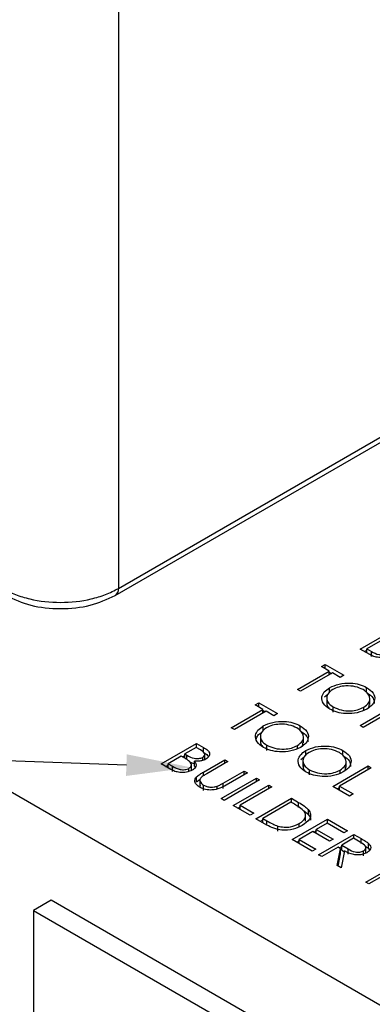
# Model space of a CAD drawing. Header units: inches. Extents: x 220 to 877, y 4 to 174.
# Tile 446 of 656: x 483.074 to 483.92, y 149.27 to 151.631. Entities that reach past the tile are written whole.
import ezdxf

# ---------------------------------------------------------------- set-up
doc = ezdxf.new("R2010")
doc.units = ezdxf.units.IN
doc.header["$LTSCALE"] = 0.5
doc.header["$MEASUREMENT"] = 0
for name, color, linetype in [('DSS-M-S', 53, 'Continuous'), ('SID-M-S', 105, 'Continuous'), ('SVD-M-S', 8, 'Continuous')]:
    doc.layers.add(name, color=color, linetype=linetype)

msp = doc.modelspace()

# ---------------------------------------------------------------- linework, layer by layer
at = {"layer": 'DSS-M-S', "linetype": 'Continuous', "lineweight": 25}
for p, q in [((470.42173, 157.0716), (494.1098, 143.39676)), ((483.89092, 150.12201), (483.97577, 150.171)), ((483.93878, 150.14085), (483.90723, 150.12264)), ((483.91386, 150.10877), (483.89092, 150.12201)), ((483.90152, 150.11589), (483.90723, 150.11919)), ((483.90723, 150.12264), (483.91808, 150.11638)), ((483.90723, 150.11259), (483.90723, 150.12264)), ((483.91808, 150.10413), (483.91808, 150.11638)), ((483.74052, 150.02514), (483.81667, 150.06911)), ((483.79818, 150.07978), (483.80688, 150.08481)), ((483.81667, 150.06911), (483.79818, 150.07978)), ((483.80688, 150.08481), (483.85148, 150.05906)), ((483.80688, 150.07476), (483.80688, 150.08481)), ((483.81667, 150.06031), (483.81667, 150.06911)), ((483.82428, 150.06471), (483.74813, 150.02075)), ((483.81667, 150.06691), (483.82238, 150.06361)), ((483.84278, 150.05403), (483.82428, 150.06471)), ((483.85148, 150.05906), (483.84278, 150.05403)), ((483.74813, 150.02075), (483.74052, 150.02514)), ((483.81738, 150.01708), (483.81738, 150.02932)), ((483.90642, 150.01761), (483.90642, 150.02985)), ((483.80567, 150.00761), (483.81297, 150.01351)), ((483.81055, 150.00643), (483.81055, 149.99112)), ((483.91408, 149.98885), (483.91408, 150.00416)), ((483.58142, 149.9333), (483.65757, 149.97726)), ((483.63908, 149.98794), (483.64778, 149.99296)), ((483.65757, 149.97726), (483.63908, 149.98794)), ((483.64778, 149.99296), (483.69238, 149.96721)), ((483.64778, 149.98291), (483.64778, 149.99296)), ((483.65757, 149.96847), (483.65757, 149.97726)), ((483.65757, 149.97506), (483.66328, 149.97176)), ((483.82629, 149.97092), (483.82629, 149.98317)), ((483.89064, 149.93848), (483.96679, 149.98244)), ((483.97441, 149.97804), (483.89826, 149.93408)), ((483.8994, 149.97521), (483.8994, 149.98247)), ((483.91156, 149.98172), (483.91299, 149.99044)), ((483.66519, 149.97286), (483.58904, 149.9289)), ((483.68368, 149.96219), (483.66519, 149.97286)), ((483.69238, 149.96721), (483.68368, 149.96219)), ((483.58904, 149.9289), (483.58142, 149.9333)), ((483.65828, 149.92523), (483.65828, 149.93748)), ((483.74732, 149.92576), (483.74732, 149.93801)), ((483.89826, 149.93408), (483.89064, 149.93848)), ((483.65145, 149.91458), (483.65145, 149.89927)), ((483.75498, 149.89701), (483.75498, 149.91232)), ((483.41362, 149.84648), (483.49847, 149.89546)), ((483.49738, 149.88604), (483.47019, 149.87034)), ((483.50772, 149.88008), (483.49738, 149.88604)), ((483.49847, 149.89546), (483.51503, 149.8859)), ((483.49847, 149.88541), (483.49847, 149.89546)), ((483.51503, 149.87366), (483.51503, 149.8859)), ((483.66719, 149.87907), (483.66719, 149.89132)), ((483.7403, 149.88336), (483.7403, 149.89062)), ((483.75246, 149.88987), (483.7539, 149.8986)), ((483.46148, 149.86532), (483.42994, 149.8471)), ((483.46653, 149.8624), (483.46148, 149.86532)), ((483.46448, 149.86359), (483.47019, 149.86689)), ((483.47019, 149.87034), (483.4753, 149.86739)), ((483.47019, 149.86022), (483.47019, 149.87034)), ((483.4753, 149.85697), (483.4753, 149.86739)), ((483.51319, 149.85495), (483.51319, 149.86251)), ((483.51467, 149.82694), (483.56592, 149.85652)), ((483.51818, 149.85521), (483.51818, 149.87052)), ((483.56592, 149.85652), (483.57353, 149.85213)), ((483.56592, 149.84773), (483.56592, 149.85652)), ((483.74883, 149.85673), (483.75613, 149.86263)), ((483.75371, 149.85555), (483.75371, 149.84024)), ((483.76054, 149.8662), (483.76054, 149.87845)), ((483.84958, 149.86673), (483.84958, 149.87898)), ((483.43657, 149.83323), (483.41362, 149.84648)), ((483.42423, 149.84035), (483.42994, 149.84365)), ((483.42994, 149.8471), (483.44078, 149.84084)), ((483.42994, 149.83706), (483.42994, 149.8471)), ((483.44078, 149.8286), (483.44078, 149.84084)), ((483.48013, 149.8288), (483.48013, 149.83589)), ((483.48601, 149.83043), (483.48601, 149.84574)), ((483.4931, 149.8412), (483.4931, 149.85344)), ((483.4931, 149.8412), (483.49493, 149.8381)), ((483.57353, 149.85213), (483.52269, 149.82278)), ((483.76945, 149.82004), (483.76945, 149.83229)), ((483.8251, 149.79263), (483.90995, 149.84161)), ((483.91757, 149.83721), (483.84142, 149.79325)), ((483.85472, 149.83084), (483.85615, 149.83957)), ((483.85724, 149.83797), (483.85724, 149.85328)), ((483.90995, 149.84161), (483.91757, 149.83721)), ((483.90995, 149.83282), (483.90995, 149.84161)), ((483.4983, 149.8035), (483.4983, 149.81574)), ((483.4983, 149.8035), (483.50671, 149.80984)), ((483.50606, 149.80907), (483.50606, 149.79376)), ((483.51467, 149.81796), (483.51467, 149.82694)), ((483.55722, 149.76358), (483.64207, 149.81256)), ((483.56186, 149.80017), (483.6127, 149.82952)), ((483.62031, 149.82512), (483.56906, 149.79554)), ((483.6127, 149.82952), (483.62031, 149.82512)), ((483.6127, 149.82073), (483.6127, 149.82952)), ((483.64207, 149.81256), (483.64968, 149.80817)), ((483.64207, 149.80377), (483.64207, 149.81256)), ((483.84256, 149.82433), (483.84256, 149.83159)), ((483.5152, 149.78312), (483.5152, 149.79537)), ((483.54782, 149.78672), (483.54782, 149.79307)), ((483.56186, 149.78792), (483.56186, 149.80017)), ((483.64968, 149.80817), (483.56483, 149.75918)), ((483.58659, 149.74662), (483.67144, 149.79561)), ((483.67906, 149.79121), (483.60291, 149.74725)), ((483.67144, 149.79561), (483.67906, 149.79121)), ((483.67144, 149.78682), (483.67144, 149.79561)), ((483.86535, 149.76939), (483.8251, 149.79263)), ((483.83571, 149.7865), (483.84142, 149.7898)), ((483.84142, 149.79325), (483.87405, 149.77441)), ((483.84142, 149.78321), (483.84142, 149.79325)), ((483.56483, 149.75918), (483.55722, 149.76358)), ((483.64098, 149.71522), (483.72583, 149.76421)), ((483.72583, 149.76421), (483.74297, 149.75432)), ((483.72583, 149.75416), (483.72583, 149.76421)), ((483.87405, 149.77441), (483.86535, 149.76939)), ((483.62684, 149.72339), (483.58659, 149.74662)), ((483.5972, 149.7405), (483.60291, 149.7438)), ((483.60291, 149.74725), (483.63554, 149.72841)), ((483.60291, 149.7372), (483.60291, 149.74725)), ((483.72475, 149.75479), (483.6573, 149.71585)), ((483.73071, 149.75134), (483.72475, 149.75479)), ((483.74297, 149.74207), (483.74297, 149.75432)), ((483.63554, 149.72841), (483.62684, 149.72339)), ((483.66728, 149.70004), (483.64098, 149.71522)), ((483.6573, 149.71585), (483.66704, 149.71023)), ((483.6573, 149.7058), (483.6573, 149.71585)), ((483.72801, 149.66498), (483.81286, 149.71397)), ((483.7598, 149.7092), (483.7598, 149.72451)), ((483.76683, 149.72476), (483.76683, 149.73701)), ((483.81286, 149.71397), (483.86073, 149.68634)), ((483.81286, 149.70392), (483.81286, 149.71397)), ((483.65159, 149.7091), (483.6573, 149.7124)), ((483.66704, 149.70018), (483.66704, 149.71023)), ((483.69345, 149.68522), (483.69345, 149.69747)), ((483.74436, 149.69591), (483.74436, 149.70331)), ((483.81177, 149.70455), (483.78567, 149.68948)), ((483.85203, 149.68131), (483.81177, 149.70455)), ((483.77696, 149.68445), (483.74433, 149.66561)), ((483.81721, 149.66122), (483.77696, 149.68445)), ((483.77996, 149.68272), (483.78567, 149.68602)), ((483.78567, 149.68948), (483.82592, 149.66624)), ((483.78567, 149.67943), (483.78567, 149.68948)), ((483.79111, 149.62856), (483.87596, 149.67754)), ((483.87487, 149.66812), (483.84659, 149.65179)), ((483.86073, 149.68634), (483.85203, 149.68131)), ((483.89078, 149.65894), (483.87487, 149.66812)), ((483.87596, 149.67754), (483.89294, 149.66774)), ((483.87596, 149.6675), (483.87596, 149.67754)), ((483.89294, 149.65549), (483.89294, 149.66774)), ((483.77588, 149.63735), (483.72801, 149.66498)), ((483.73862, 149.65886), (483.74433, 149.66216)), ((483.74433, 149.66561), (483.78458, 149.64237)), ((483.74433, 149.65556), (483.74433, 149.66561)), ((483.83788, 149.64677), (483.79872, 149.62416)), ((483.82592, 149.66624), (483.81721, 149.66122)), ((483.83608, 149.60259), (483.84407, 149.6432)), ((483.84407, 149.6432), (483.83788, 149.64677)), ((483.84088, 149.64504), (483.84659, 149.64834)), ((483.84407, 149.63095), (483.84407, 149.6432)), ((483.84659, 149.65179), (483.862, 149.64276)), ((483.84659, 149.63955), (483.84659, 149.65179)), ((483.90438, 149.63197), (483.90438, 149.64728)), ((483.91101, 149.64373), (483.91101, 149.65598)), ((483.91101, 149.64373), (483.91362, 149.64002)), ((483.78458, 149.64237), (483.77588, 149.63735)), ((483.79872, 149.62416), (483.79111, 149.62856)), ((483.83825, 149.60135), (483.84407, 149.63095)), ((483.85349, 149.63776), (483.8455, 149.59716)), ((483.84659, 149.63955), (483.85309, 149.63574)), ((483.862, 149.63051), (483.862, 149.64276)), ((483.89897, 149.62583), (483.89897, 149.63808)), ((483.8455, 149.59716), (483.83608, 149.60259)), ((483.90424, 149.56325), (483.98039, 149.60721)), ((483.98801, 149.60281), (483.91186, 149.55885)), ((483.91186, 149.55885), (483.90424, 149.56325))]:
    msp.add_line(p, q, dxfattribs=at)
for points, knots in [([(483.91808, 150.11638), (483.92363, 150.11318), (483.93195, 150.10839), (483.94578, 150.10793), (483.95306, 150.1093), (483.95597, 150.11072), (483.95743, 150.11143)], [0, 0, 0, 0, 0.4993602, 0.748736, 0.8743989, 1, 1, 1, 1]), ([(483.96504, 150.10703), (483.96074, 150.10513), (483.95212, 150.10131), (483.93642, 150.10106), (483.92334, 150.10389), (483.91702, 150.10714), (483.91386, 150.10877)], [0, 0, 0, 0, 0.27914114, 0.55865369, 0.77905895, 1, 1, 1, 1]), ([(483.81789, 149.97797), (483.81205, 149.98218), (483.80035, 149.99061), (483.79772, 150.00598), (483.80327, 150.0196), (483.81268, 150.02608), (483.81738, 150.02932)], [0, 0, 0, 0, 0.2796633, 0.5593539, 0.7796364, 1, 1, 1, 1]), ([(483.82503, 150.02495), (483.82033, 150.02149), (483.81093, 150.01456), (483.80966, 150.00198), (483.81473, 149.99103), (483.82244, 149.98579), (483.82629, 149.98317)], [0, 0, 0, 0, 0.279416, 0.5590765, 0.779478, 1, 1, 1, 1]), ([(483.81738, 150.02932), (483.82471, 150.03265), (483.83937, 150.0393), (483.8659, 150.04121), (483.88944, 150.03788), (483.90076, 150.03253), (483.90642, 150.02985)], [0, 0, 0, 0, 0.279731, 0.5593268, 0.7796805, 1, 1, 1, 1]), ([(483.89809, 150.02461), (483.89204, 150.02731), (483.87993, 150.03269), (483.85823, 150.03431), (483.83887, 150.0316), (483.82964, 150.02717), (483.82503, 150.02495)], [0, 0, 0, 0, 0.2796271, 0.5593495, 0.7796302, 1, 1, 1, 1]), ([(483.8994, 149.98247), (483.90413, 149.98596), (483.9136, 149.99293), (483.91496, 150.00563), (483.90949, 150.01659), (483.90189, 150.02194), (483.89809, 150.02461)], [0, 0, 0, 0, 0.27946805, 0.55887035, 0.77951584, 1, 1, 1, 1]), ([(483.90642, 150.02985), (483.91237, 150.02561), (483.92427, 150.01713), (483.9271, 150.0016), (483.92134, 149.98785), (483.91178, 149.98133), (483.907, 149.97806)], [0, 0, 0, 0, 0.2797673, 0.5593585, 0.7795711, 1, 1, 1, 1]), ([(483.90642, 150.01761), (483.91263, 150.01338), (483.92382, 150.00575), (483.92447, 149.99585), (483.92477, 149.99144)], [0, 0, 0, 0, 0.5548048, 1, 1, 1, 1]), ([(483.81153, 149.9926), (483.81121, 149.99137), (483.8101, 149.98711), (483.81316, 149.98308), (483.81534, 149.98022)], [0, 0, 0, 0, 0.2888747, 1, 1, 1, 1]), ([(483.907, 149.97806), (483.89967, 149.97469), (483.885, 149.96795), (483.85832, 149.9665), (483.83473, 149.96977), (483.82351, 149.97523), (483.81789, 149.97797)], [0, 0, 0, 0, 0.2796304, 0.5593429, 0.7795972, 1, 1, 1, 1]), ([(483.82629, 149.98317), (483.83229, 149.98041), (483.84429, 149.9749), (483.86607, 149.97306), (483.88551, 149.9758), (483.89477, 149.98025), (483.8994, 149.98247)], [0, 0, 0, 0, 0.2798297, 0.559389, 0.7796538, 1, 1, 1, 1]), ([(483.65879, 149.88612), (483.65295, 149.89034), (483.64125, 149.89877), (483.63862, 149.91414), (483.64417, 149.92775), (483.65358, 149.93424), (483.65828, 149.93748)], [0, 0, 0, 0, 0.2796633, 0.5593539, 0.7796364, 1, 1, 1, 1]), ([(483.66593, 149.9331), (483.66124, 149.92964), (483.65184, 149.92271), (483.65056, 149.91014), (483.65563, 149.89919), (483.66334, 149.89394), (483.66719, 149.89132)], [0, 0, 0, 0, 0.279416, 0.5590765, 0.779478, 1, 1, 1, 1]), ([(483.65828, 149.93748), (483.66562, 149.94081), (483.68027, 149.94746), (483.7068, 149.94936), (483.73035, 149.94603), (483.74166, 149.94068), (483.74732, 149.93801)], [0, 0, 0, 0, 0.279731, 0.5593268, 0.7796805, 1, 1, 1, 1]), ([(483.73899, 149.93277), (483.73294, 149.93546), (483.72083, 149.94084), (483.69913, 149.94246), (483.67977, 149.93976), (483.67055, 149.93532), (483.66593, 149.9331)], [0, 0, 0, 0, 0.2796271, 0.5593495, 0.7796302, 1, 1, 1, 1]), ([(483.7403, 149.89062), (483.74503, 149.89411), (483.7545, 149.90108), (483.75586, 149.91379), (483.75039, 149.92475), (483.74279, 149.9301), (483.73899, 149.93277)], [0, 0, 0, 0, 0.279468, 0.5588703, 0.7795158, 1, 1, 1, 1]), ([(483.74732, 149.93801), (483.75327, 149.93377), (483.76517, 149.92529), (483.768, 149.90975), (483.76224, 149.89601), (483.75268, 149.88948), (483.7479, 149.88622)], [0, 0, 0, 0, 0.2797673, 0.5593585, 0.7795711, 1, 1, 1, 1]), ([(483.64165, 149.90621), (483.64253, 149.90927), (483.64421, 149.91508), (483.65078, 149.91955), (483.65387, 149.92166)], [0, 0, 0, 0, 0.5286967, 1, 1, 1, 1]), ([(483.74732, 149.92576), (483.75353, 149.92153), (483.76472, 149.91391), (483.76538, 149.904), (483.76567, 149.89959)], [0, 0, 0, 0, 0.5548048, 1, 1, 1, 1]), ([(483.51319, 149.86251), (483.51503, 149.86386), (483.5178, 149.86589), (483.51836, 149.86931), (483.51691, 149.87432), (483.5118, 149.87752), (483.50772, 149.88008)], [0, 0, 0, 0, 0.2492836, 0.3749253, 0.5006447, 1, 1, 1, 1]), ([(483.51503, 149.8859), (483.51858, 149.88376), (483.52566, 149.8795), (483.5309, 149.87148), (483.52854, 149.86368), (483.52349, 149.86003), (483.52096, 149.8582)], [0, 0, 0, 0, 0.2813174, 0.559922, 0.7799345, 1, 1, 1, 1]), ([(483.65243, 149.90075), (483.65211, 149.89952), (483.65101, 149.89526), (483.65406, 149.89124), (483.65624, 149.88837)], [0, 0, 0, 0, 0.2888747, 1, 1, 1, 1]), ([(483.7479, 149.88622), (483.74057, 149.88285), (483.7259, 149.87611), (483.69922, 149.87466), (483.67563, 149.87793), (483.66441, 149.88339), (483.65879, 149.88612)], [0, 0, 0, 0, 0.2796304, 0.5593429, 0.7795972, 1, 1, 1, 1]), ([(483.66719, 149.89132), (483.67319, 149.88856), (483.68519, 149.88305), (483.70697, 149.88121), (483.72641, 149.88396), (483.73567, 149.8884), (483.7403, 149.89062)], [0, 0, 0, 0, 0.2798297, 0.559389, 0.7796538, 1, 1, 1, 1]), ([(483.76054, 149.87845), (483.76787, 149.88177), (483.78253, 149.88843), (483.80906, 149.89033), (483.8326, 149.887), (483.84392, 149.88165), (483.84958, 149.87898)], [0, 0, 0, 0, 0.279731, 0.5593268, 0.7796805, 1, 1, 1, 1]), ([(483.84125, 149.87374), (483.8352, 149.87643), (483.82309, 149.88181), (483.80138, 149.88343), (483.78203, 149.88072), (483.7728, 149.87629), (483.76819, 149.87407)], [0, 0, 0, 0, 0.27962705, 0.55934953, 0.77963023, 1, 1, 1, 1]), ([(483.48141, 149.85266), (483.47882, 149.85457), (483.4742, 149.85799), (483.46888, 149.86106), (483.46653, 149.8624)], [0, 0, 0, 0, 0.559734, 1, 1, 1, 1]), ([(483.4753, 149.86739), (483.48065, 149.86432), (483.48733, 149.86048), (483.4982, 149.85917), (483.50371, 149.8594), (483.50899, 149.86045), (483.51179, 149.86182), (483.51319, 149.86251)], [0, 0, 0, 0, 0.4986071, 0.6240085, 0.7494012, 0.8747358, 1, 1, 1, 1]), ([(483.52096, 149.8582), (483.51881, 149.85713), (483.51452, 149.85499), (483.50492, 149.85267), (483.49758, 149.85315), (483.4931, 149.85344)], [0, 0, 0, 0, 0.28086673, 0.56152713, 1, 1, 1, 1]), ([(483.51503, 149.87366), (483.51888, 149.87157), (483.52435, 149.86862), (483.52633, 149.86454), (483.52692, 149.86334)], [0, 0, 0, 0, 0.705211, 1, 1, 1, 1]), ([(483.76105, 149.82709), (483.75521, 149.8313), (483.74351, 149.83973), (483.74088, 149.8551), (483.74643, 149.86872), (483.75584, 149.8752), (483.76054, 149.87845)], [0, 0, 0, 0, 0.2796633, 0.5593539, 0.7796364, 1, 1, 1, 1]), ([(483.76819, 149.87407), (483.76349, 149.87061), (483.75409, 149.86368), (483.75282, 149.8511), (483.75789, 149.84015), (483.7656, 149.83491), (483.76945, 149.83229)], [0, 0, 0, 0, 0.279416, 0.5590765, 0.779478, 1, 1, 1, 1]), ([(483.84256, 149.83159), (483.84729, 149.83508), (483.85676, 149.84205), (483.85812, 149.85475), (483.85265, 149.86571), (483.84505, 149.87106), (483.84125, 149.87374)], [0, 0, 0, 0, 0.279468, 0.5588703, 0.7795158, 1, 1, 1, 1]), ([(483.84958, 149.87898), (483.85553, 149.87474), (483.86743, 149.86626), (483.87025, 149.85072), (483.8645, 149.83698), (483.85494, 149.83045), (483.85016, 149.82719)], [0, 0, 0, 0, 0.2797673, 0.5593585, 0.7795711, 1, 1, 1, 1]), ([(483.84958, 149.86673), (483.85579, 149.8625), (483.86698, 149.85488), (483.86763, 149.84497), (483.86793, 149.84056)], [0, 0, 0, 0, 0.5548048, 1, 1, 1, 1]), ([(483.48775, 149.83149), (483.48344, 149.82959), (483.47482, 149.82578), (483.45912, 149.82553), (483.44604, 149.82835), (483.43973, 149.8316), (483.43657, 149.83323)], [0, 0, 0, 0, 0.2791411, 0.5586537, 0.779059, 1, 1, 1, 1]), ([(483.44078, 149.84084), (483.44633, 149.83765), (483.45466, 149.83285), (483.46848, 149.83239), (483.47576, 149.83377), (483.47867, 149.83518), (483.48013, 149.83589)], [0, 0, 0, 0, 0.4993602, 0.748736, 0.8743989, 1, 1, 1, 1]), ([(483.48013, 149.83589), (483.48196, 149.83724), (483.48561, 149.83993), (483.48676, 149.84626), (483.48344, 149.85023), (483.48141, 149.85266)], [0, 0, 0, 0, 0.2799437, 0.5604286, 1, 1, 1, 1]), ([(483.4815, 149.85251), (483.48487, 149.85038), (483.48832, 149.8482), (483.49301, 149.84767), (483.4931, 149.84766)], [0, 0, 0, 0, 0.9814724, 1, 1, 1, 1]), ([(483.4931, 149.85344), (483.49461, 149.85138), (483.49763, 149.84726), (483.49729, 149.84089), (483.49371, 149.83548), (483.48973, 149.83282), (483.48775, 149.83149)], [0, 0, 0, 0, 0.2803823, 0.5596055, 0.7797648, 1, 1, 1, 1]), ([(483.75469, 149.84172), (483.75437, 149.84049), (483.75326, 149.83623), (483.75632, 149.8322), (483.7585, 149.82934)], [0, 0, 0, 0, 0.2888747, 1, 1, 1, 1]), ([(483.76945, 149.83229), (483.77545, 149.82953), (483.78745, 149.82402), (483.80923, 149.82218), (483.82867, 149.82492), (483.83793, 149.82937), (483.84256, 149.83159)], [0, 0, 0, 0, 0.2798297, 0.559389, 0.7796538, 1, 1, 1, 1]), ([(483.50692, 149.7901), (483.50392, 149.79209), (483.49792, 149.79606), (483.49402, 149.80318), (483.494, 149.81004), (483.49687, 149.81384), (483.4983, 149.81574)], [0, 0, 0, 0, 0.2802208, 0.5599142, 0.7799519, 1, 1, 1, 1]), ([(483.4983, 149.81574), (483.50107, 149.81797), (483.50603, 149.82195), (483.51203, 149.82541), (483.51467, 149.82694)], [0, 0, 0, 0, 0.5594986, 1, 1, 1, 1]), ([(483.51175, 149.81607), (483.50969, 149.81426), (483.50559, 149.81065), (483.50619, 149.8026), (483.51178, 149.79811), (483.5152, 149.79537)], [0, 0, 0, 0, 0.2810568, 0.5608207, 1, 1, 1, 1]), ([(483.52269, 149.82278), (483.52058, 149.82157), (483.5168, 149.8194), (483.51329, 149.81709), (483.51175, 149.81607)], [0, 0, 0, 0, 0.5601244, 1, 1, 1, 1]), ([(483.85016, 149.82719), (483.84283, 149.82382), (483.82816, 149.81707), (483.80148, 149.81562), (483.77789, 149.81889), (483.76667, 149.82436), (483.76105, 149.82709)], [0, 0, 0, 0, 0.2796304, 0.5593429, 0.7795972, 1, 1, 1, 1]), ([(483.50678, 149.7953), (483.50656, 149.7941), (483.50616, 149.79185), (483.5084, 149.79001), (483.50945, 149.78914)], [0, 0, 0, 0, 0.5301695, 1, 1, 1, 1]), ([(483.56906, 149.79554), (483.56426, 149.79285), (483.55472, 149.78751), (483.53707, 149.78323), (483.51927, 149.78436), (483.51104, 149.78819), (483.50692, 149.7901)], [0, 0, 0, 0, 0.2816547, 0.5601107, 0.7800798, 1, 1, 1, 1]), ([(483.5152, 149.79537), (483.51779, 149.79417), (483.52297, 149.79176), (483.53222, 149.79056), (483.5408, 149.79106), (483.54548, 149.7924), (483.54782, 149.79307)], [0, 0, 0, 0, 0.2797867, 0.5593768, 0.7795688, 1, 1, 1, 1]), ([(483.54782, 149.79307), (483.55059, 149.79429), (483.55553, 149.79649), (483.55992, 149.79905), (483.56186, 149.80017)], [0, 0, 0, 0, 0.5596244, 1, 1, 1, 1]), ([(483.75441, 149.73492), (483.75043, 149.7382), (483.74332, 149.74406), (483.73457, 149.74912), (483.73071, 149.75134)], [0, 0, 0, 0, 0.5595421, 1, 1, 1, 1]), ([(483.74297, 149.75432), (483.74806, 149.75137), (483.75715, 149.74611), (483.76388, 149.73979), (483.76683, 149.73701)], [0, 0, 0, 0, 0.5604447, 1, 1, 1, 1]), ([(483.74436, 149.70331), (483.74806, 149.70576), (483.75544, 149.71066), (483.76017, 149.71947), (483.75982, 149.72792), (483.75621, 149.73259), (483.75441, 149.73492)], [0, 0, 0, 0, 0.2801784, 0.5597646, 0.7797967, 1, 1, 1, 1]), ([(483.76683, 149.73701), (483.76906, 149.73331), (483.77351, 149.7259), (483.76971, 149.71158), (483.75869, 149.70371), (483.75196, 149.69891)], [0, 0, 0, 0, 0.2802641, 0.5607148, 1, 1, 1, 1]), ([(483.75448, 149.7348), (483.75551, 149.73417), (483.76041, 149.73118), (483.764, 149.72759), (483.76683, 149.72476)], [0, 0, 0, 0, 0.2097459, 1, 1, 1, 1]), ([(483.76683, 149.72476), (483.76965, 149.72104), (483.77288, 149.7168), (483.77162, 149.7124), (483.77146, 149.71185)], [0, 0, 0, 0, 0.8747648, 1, 1, 1, 1]), ([(483.66704, 149.71023), (483.6716, 149.70758), (483.67973, 149.70286), (483.68926, 149.69912), (483.69345, 149.69747)], [0, 0, 0, 0, 0.5604262, 1, 1, 1, 1]), ([(483.75196, 149.69891), (483.74497, 149.69559), (483.73101, 149.68896), (483.70484, 149.68654), (483.68276, 149.69163), (483.67245, 149.69723), (483.66728, 149.70004)], [0, 0, 0, 0, 0.280124, 0.5592478, 0.7788365, 1, 1, 1, 1]), ([(483.69345, 149.69747), (483.69833, 149.69637), (483.70807, 149.69418), (483.72734, 149.69543), (483.73791, 149.70033), (483.74436, 149.70331)], [0, 0, 0, 0, 0.2805364, 0.5610151, 1, 1, 1, 1]), ([(483.89294, 149.66774), (483.89656, 149.66567), (483.90301, 149.66196), (483.90856, 149.6578), (483.91101, 149.65598)], [0, 0, 0, 0, 0.56023967, 1, 1, 1, 1]), ([(483.89897, 149.63808), (483.90012, 149.63885), (483.90243, 149.64039), (483.90413, 149.64332), (483.90461, 149.64635), (483.90247, 149.65238), (483.89597, 149.65603), (483.89078, 149.65894)], [0, 0, 0, 0, 0.1253074, 0.250617, 0.3759543, 0.5012806, 1, 1, 1, 1]), ([(483.90339, 149.6492), (483.90343, 149.64917), (483.90623, 149.64748), (483.90864, 149.64559), (483.91101, 149.64373)], [0, 0, 0, 0, 0.0137998, 1, 1, 1, 1]), ([(483.91101, 149.65598), (483.91279, 149.65393), (483.91634, 149.64984), (483.91623, 149.6433), (483.91273, 149.63772), (483.90863, 149.63502), (483.90657, 149.63367)], [0, 0, 0, 0, 0.2797971, 0.5594998, 0.7796265, 1, 1, 1, 1]), ([(483.90657, 149.63367), (483.90366, 149.63225), (483.89786, 149.62941), (483.88653, 149.62772), (483.86984, 149.62912), (483.86023, 149.6342), (483.85349, 149.63776)], [0, 0, 0, 0, 0.1871202, 0.3739789, 0.5609112, 1, 1, 1, 1]), ([(483.862, 149.64276), (483.86723, 149.63976), (483.87377, 149.636), (483.88435, 149.63468), (483.89162, 149.63499), (483.89604, 149.63684), (483.89897, 149.63808)], [0, 0, 0, 0, 0.4998271, 0.6254978, 0.7512079, 1, 1, 1, 1])]:
    msp.add_open_spline(points, degree=3, knots=knots, dxfattribs=at)
at = {"layer": 'SID-M-S'}
for p, q in [((483.3301, 149.84361), (469.09278, 150.3489)), ((483.14965, 149.51979), (483.10722, 149.4953)), ((485.27097, 148.29518), (483.14965, 149.51979)), ((483.10722, 149.4953), (485.22854, 148.27068)), ((483.10722, 149.4953), (483.10722, 147.86221))]:
    msp.add_line(p, q, dxfattribs=at)
msp.add_solid([(483.33103, 149.8696), (483.48601, 149.83808), (483.33103, 149.8696), (483.32918, 149.81763)], dxfattribs=at)
at = {"layer": 'SVD-M-S', "linetype": 'Continuous', "lineweight": 25}
for p, q in [((483.31118, 151.80857), (483.31118, 150.26752)), ((483.31118, 150.26752), (484.78178, 151.11647)), ((483.30304, 150.25033), (484.77364, 151.09928))]:
    msp.add_line(p, q, dxfattribs=at)
msp.add_arc((483.29189, 150.26613), 0.01934, 305.17292, 4.09546, dxfattribs=at)
for points, knots in [([(483.03289, 150.26752), (483.04294, 150.26231), (483.06277, 150.25204), (483.10888, 150.23831), (483.17204, 150.231), (483.2352, 150.23831), (483.2813, 150.25204), (483.30114, 150.26231), (483.31118, 150.26752)], [0, 0, 0, 0, 0.1304144, 0.2574026, 0.5, 0.7425941, 0.8695831, 1, 1, 1, 1]), ([(483.04103, 150.25033), (483.06019, 150.24154), (483.09849, 150.22397), (483.17204, 150.21646), (483.24559, 150.22397), (483.28389, 150.24154), (483.30304, 150.25033)], [0, 0, 0, 0, 0.2500653, 0.5, 0.7499347, 1, 1, 1, 1])]:
    msp.add_open_spline(points, degree=3, knots=knots, dxfattribs=at)

doc.saveas('drawing.dxf')
